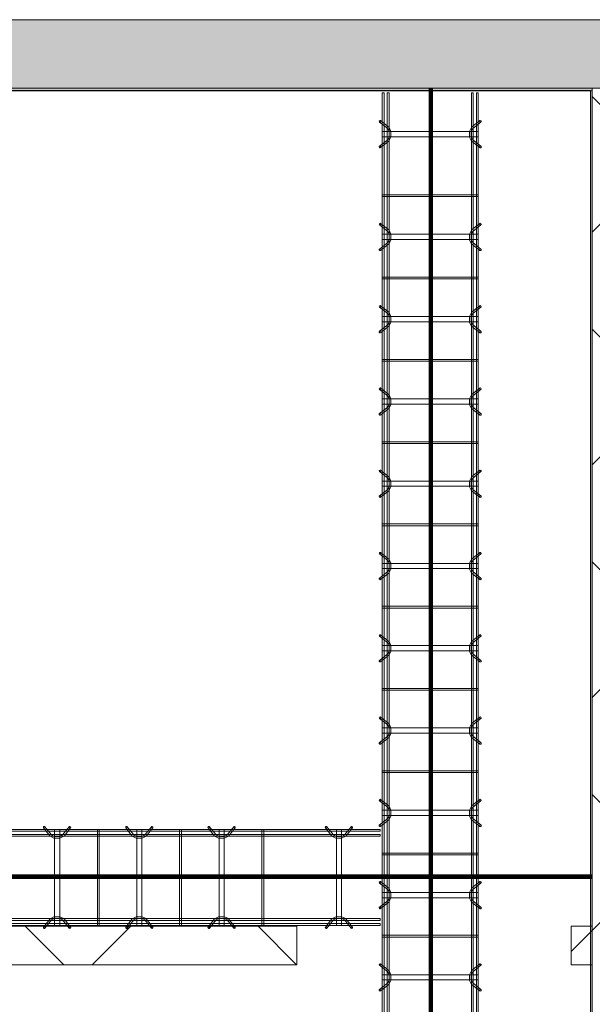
# Model space of a CAD drawing. Header units: inches. Extents: x -4136 to 1945, y -6639 to 12387.
# Tile 525 of 656: x -2724 to -2640, y 11944 to 12087. Entities that reach past the tile are written whole.
import ezdxf

# ---------------------------------------------------------------- set-up
doc = ezdxf.new("R2010")
doc.units = ezdxf.units.IN
doc.header["$MEASUREMENT"] = 0
for name, color, linetype, lineweight in [('A-FLOR', 7, 'Continuous', 9), ('A-GENM', 7, 'Continuous', 9), ('A-WALL', 7, 'Continuous', 9), ('A-WALL-PATT', 7, 'Continuous', 18), ('S-BEAM', 7, 'Continuous', 9), ('S-FNDN', 7, 'Continuous', 9)]:
    doc.layers.add(name, color=color, linetype=linetype, lineweight=lineweight)
pattern_1 = [(45, (0, 0), (-16.970563, 16.970563), []), (135, (0, 0), (-16.970563, -16.970563), [])]

# ---------------------------------------------------------------- blocks, each defined once
blk = doc.blocks.new('Dowel bar assembly - Dowel bar assembly-669756-SLAB ON GROUND JOINTS')
at = {"layer": 'S-BEAM', "color": 253, "true_color": 0xaaaaaa}
for p, q in [((2175, 1.98), (0, 1.98)), ((0, 1.72), (2175, 1.72)), ((2044.02, 2.23), (2044.97, 1.03)), ((2045.18, 1.19), (2044.23, 2.39)), ((2045.62, 1.99), (2045.62, -12.01)), ((2046.38, 1.99), (2045.62, 1.99)), ((2045.62, 1.99), (2046.38, 1.99)), ((2046.38, -12.01), (2046.38, 1.99)), ((2047.76, 2.39), (2046.81, 1.19)), ((2047.01, 1.03), (2047.96, 2.23)), ((2051.87, 1.99), (2051.87, -12.01)), ((2052.13, 1.99), (2051.87, 1.99)), ((2051.87, 1.99), (2052.13, 1.99)), ((2052.13, -12.01), (2052.13, 1.99)), ((2056.02, 2.23), (2056.97, 1.03)), ((2057.18, 1.19), (2056.23, 2.39)), ((2057.62, 1.99), (2057.62, -12.01)), ((2058.38, 1.99), (2057.62, 1.99)), ((2057.62, 1.99), (2058.38, 1.99)), ((2058.38, -12.01), (2058.38, 1.99)), ((2059.76, 2.39), (2058.81, 1.19)), ((2059.01, 1.03), (2059.96, 2.23)), ((2063.87, 1.99), (2063.87, -12.01)), ((2064.13, 1.99), (2063.87, 1.99)), ((2063.87, 1.99), (2064.13, 1.99)), ((2064.13, -12.01), (2064.13, 1.99)), ((2068.02, 2.23), (2068.97, 1.03)), ((2069.18, 1.19), (2068.23, 2.39)), ((2069.62, 1.99), (2069.62, -12.01)), ((2070.38, 1.99), (2069.62, 1.99)), ((2069.62, 1.99), (2070.38, 1.99)), ((2070.38, -12.01), (2070.38, 1.99)), ((2071.76, 2.39), (2070.81, 1.19)), ((2071.01, 1.03), (2071.96, 2.23)), ((2075.87, 1.99), (2075.87, -12.01)), ((2076.13, 1.99), (2075.87, 1.99)), ((2075.87, 1.99), (2076.13, 1.99)), ((2076.13, -12.01), (2076.13, 1.99)), ((2080.02, 2.23), (2080.97, 1.03)), ((2081.18, 1.19), (2080.23, 2.39)), ((2081.62, 1.99), (2081.62, -12.01)), ((2082.38, 1.99), (2081.62, 1.99)), ((2081.62, 1.99), (2082.38, 1.99)), ((2082.38, -12.01), (2082.38, 1.99)), ((2083.76, 2.39), (2082.81, 1.19)), ((2083.01, 1.03), (2083.96, 2.23)), ((2087.87, 1.99), (2087.87, -12.01)), ((2088.13, 1.99), (2087.87, 1.99)), ((2087.87, 1.99), (2088.13, 1.99)), ((2088.13, -12.01), (2088.13, 1.99)), ((2092.02, 2.23), (2092.97, 1.03)), ((2093.18, 1.19), (2092.23, 2.39)), ((2093.62, 1.99), (2093.62, -12.01)), ((2094.38, 1.99), (2093.62, 1.99)), ((2093.62, 1.99), (2094.38, 1.99)), ((2094.38, -12.01), (2094.38, 1.99)), ((2095.76, 2.39), (2094.81, 1.19)), ((2095.01, 1.03), (2095.96, 2.23)), ((2099.87, 1.99), (2099.87, -12.01)), ((2100.13, 1.99), (2099.87, 1.99)), ((2099.87, 1.99), (2100.13, 1.99)), ((2100.13, -12.01), (2100.13, 1.99)), ((2104.02, 2.23), (2104.97, 1.03)), ((2105.18, 1.19), (2104.23, 2.39)), ((2105.62, 1.99), (2105.62, -12.01)), ((2106.38, 1.99), (2105.62, 1.99)), ((2105.62, 1.99), (2106.38, 1.99)), ((2106.38, -12.01), (2106.38, 1.99)), ((2107.76, 2.39), (2106.81, 1.19)), ((2107.01, 1.03), (2107.96, 2.23)), ((2111.87, 1.99), (2111.87, -12.01)), ((2112.13, 1.99), (2111.87, 1.99)), ((2111.87, 1.99), (2112.13, 1.99)), ((2112.13, -12.01), (2112.13, 1.99)), ((2116.02, 2.23), (2116.97, 1.03)), ((2117.18, 1.19), (2116.23, 2.39)), ((2117.62, 1.99), (2117.62, -12.01)), ((2118.38, 1.99), (2117.62, 1.99)), ((2117.62, 1.99), (2118.38, 1.99)), ((2118.38, -12.01), (2118.38, 1.99)), ((2119.76, 2.39), (2118.81, 1.19)), ((2119.01, 1.03), (2119.96, 2.23)), ((2123.87, 1.99), (2123.87, -12.01)), ((2124.13, 1.99), (2123.87, 1.99)), ((2123.87, 1.99), (2124.13, 1.99)), ((2124.13, -12.01), (2124.13, 1.99)), ((2128.02, 2.23), (2128.97, 1.03)), ((2129.18, 1.19), (2128.23, 2.39)), ((2129.62, 1.99), (2129.62, -12.01)), ((2130.38, 1.99), (2129.62, 1.99)), ((2129.62, 1.99), (2130.38, 1.99)), ((2130.38, -12.01), (2130.38, 1.99)), ((2131.76, 2.39), (2130.81, 1.19)), ((2131.01, 1.03), (2131.96, 2.23)), ((2135.87, 1.99), (2135.87, -12.01)), ((2136.13, 1.99), (2135.87, 1.99)), ((2135.87, 1.99), (2136.13, 1.99)), ((2136.13, -12.01), (2136.13, 1.99)), ((2140.02, 2.23), (2140.97, 1.03)), ((2141.18, 1.19), (2140.23, 2.39)), ((2141.62, 1.99), (2141.62, -12.01)), ((2142.38, 1.99), (2141.62, 1.99)), ((2141.62, 1.99), (2142.38, 1.99)), ((2142.38, -12.01), (2142.38, 1.99)), ((2143.76, 2.39), (2142.81, 1.19)), ((2143.01, 1.03), (2143.96, 2.23)), ((2147.87, 1.99), (2147.87, -12.01)), ((2148.13, 1.99), (2147.87, 1.99)), ((2147.87, 1.99), (2148.13, 1.99)), ((2148.13, -12.01), (2148.13, 1.99)), ((2152.02, 2.23), (2152.97, 1.03)), ((2153.18, 1.19), (2152.23, 2.39)), ((2153.62, 1.99), (2153.62, -12.01)), ((2154.38, 1.99), (2153.62, 1.99)), ((2153.62, 1.99), (2154.38, 1.99)), ((2154.38, -12.01), (2154.38, 1.99)), ((2155.76, 2.39), (2154.81, 1.19)), ((2155.01, 1.03), (2155.96, 2.23)), ((2159.87, 1.99), (2159.87, -12.01)), ((2160.13, 1.99), (2159.87, 1.99)), ((2159.87, 1.99), (2160.13, 1.99)), ((2160.13, -12.01), (2160.13, 1.99)), ((2167.02, 2.23), (2167.97, 1.03)), ((2168.18, 1.19), (2167.23, 2.39)), ((2168.62, 1.99), (2168.62, -12.01)), ((2169.37, 1.99), (2168.62, 1.99)), ((2168.62, 1.99), (2169.37, 1.99)), ((2169.37, -12.01), (2169.37, 1.99)), ((2170.76, 2.39), (2169.81, 1.19)), ((2170.01, 1.03), (2170.96, 2.23)), ((2175, 1.98), (2175, 1.72)), ((2175, 1.72), (2175, 1.98)), ((2175, 1.25), (0, 1.25)), ((0, 0.99), (2175, 0.99)), ((2175, 0.99), (2175, 1.25)), ((2175, 1.25), (2175, 0.99)), ((2175, -11.01), (0, -11.01)), ((0, -11.27), (2175, -11.27)), ((2044.97, -11.05), (2044.02, -12.25)), ((2044.23, -12.41), (2045.18, -11.21)), ((2046.81, -11.21), (2047.76, -12.41)), ((2047.96, -12.25), (2047.01, -11.05)), ((2056.97, -11.05), (2056.02, -12.25)), ((2056.23, -12.41), (2057.18, -11.21)), ((2058.81, -11.21), (2059.76, -12.41)), ((2059.96, -12.25), (2059.01, -11.05)), ((2068.97, -11.05), (2068.02, -12.25)), ((2068.23, -12.41), (2069.18, -11.21)), ((2070.81, -11.21), (2071.76, -12.41)), ((2071.96, -12.25), (2071.01, -11.05)), ((2080.97, -11.05), (2080.02, -12.25)), ((2080.23, -12.41), (2081.18, -11.21)), ((2082.81, -11.21), (2083.76, -12.41)), ((2083.96, -12.25), (2083.01, -11.05)), ((2092.97, -11.05), (2092.02, -12.25)), ((2092.23, -12.41), (2093.18, -11.21)), ((2094.81, -11.21), (2095.76, -12.41)), ((2095.96, -12.25), (2095.01, -11.05)), ((2104.97, -11.05), (2104.02, -12.25)), ((2104.23, -12.41), (2105.18, -11.21)), ((2106.81, -11.21), (2107.76, -12.41)), ((2107.96, -12.25), (2107.01, -11.05)), ((2116.97, -11.05), (2116.02, -12.25)), ((2116.23, -12.41), (2117.18, -11.21)), ((2118.81, -11.21), (2119.76, -12.41)), ((2119.96, -12.25), (2119.01, -11.05)), ((2128.97, -11.05), (2128.02, -12.25)), ((2128.23, -12.41), (2129.18, -11.21)), ((2130.81, -11.21), (2131.76, -12.41)), ((2131.96, -12.25), (2131.01, -11.05)), ((2140.97, -11.05), (2140.02, -12.25)), ((2140.23, -12.41), (2141.18, -11.21)), ((2142.81, -11.21), (2143.76, -12.41)), ((2143.96, -12.25), (2143.01, -11.05)), ((2152.97, -11.05), (2152.02, -12.25)), ((2152.23, -12.41), (2153.18, -11.21)), ((2154.81, -11.21), (2155.76, -12.41)), ((2155.96, -12.25), (2155.01, -11.05)), ((2167.97, -11.05), (2167.02, -12.25)), ((2167.23, -12.41), (2168.18, -11.21)), ((2169.81, -11.21), (2170.76, -12.41)), ((2170.96, -12.25), (2170.01, -11.05)), ((2175, -11.27), (2175, -11.01)), ((2175, -11.01), (2175, -11.27)), ((2175, -11.74), (0, -11.74)), ((0, -12), (2175, -12)), ((2046.38, -12.01), (2045.62, -12.01)), ((2045.62, -12.01), (2046.38, -12.01)), ((2052.13, -12.01), (2051.87, -12.01)), ((2051.87, -12.01), (2052.13, -12.01)), ((2058.38, -12.01), (2057.62, -12.01)), ((2057.62, -12.01), (2058.38, -12.01)), ((2064.13, -12.01), (2063.87, -12.01)), ((2063.87, -12.01), (2064.13, -12.01)), ((2070.38, -12.01), (2069.62, -12.01)), ((2069.62, -12.01), (2070.38, -12.01)), ((2076.13, -12.01), (2075.87, -12.01)), ((2075.87, -12.01), (2076.13, -12.01)), ((2082.38, -12.01), (2081.62, -12.01)), ((2081.62, -12.01), (2082.38, -12.01)), ((2088.13, -12.01), (2087.87, -12.01)), ((2087.87, -12.01), (2088.13, -12.01)), ((2094.38, -12.01), (2093.62, -12.01)), ((2093.62, -12.01), (2094.38, -12.01)), ((2100.13, -12.01), (2099.87, -12.01)), ((2099.87, -12.01), (2100.13, -12.01)), ((2106.38, -12.01), (2105.62, -12.01)), ((2105.62, -12.01), (2106.38, -12.01)), ((2112.13, -12.01), (2111.87, -12.01)), ((2111.87, -12.01), (2112.13, -12.01)), ((2118.38, -12.01), (2117.62, -12.01)), ((2117.62, -12.01), (2118.38, -12.01)), ((2124.13, -12.01), (2123.87, -12.01)), ((2123.87, -12.01), (2124.13, -12.01)), ((2130.38, -12.01), (2129.62, -12.01)), ((2129.62, -12.01), (2130.38, -12.01)), ((2136.13, -12.01), (2135.87, -12.01)), ((2135.87, -12.01), (2136.13, -12.01)), ((2142.38, -12.01), (2141.62, -12.01)), ((2141.62, -12.01), (2142.38, -12.01)), ((2148.13, -12.01), (2147.87, -12.01)), ((2147.87, -12.01), (2148.13, -12.01)), ((2154.38, -12.01), (2153.62, -12.01)), ((2153.62, -12.01), (2154.38, -12.01)), ((2160.13, -12.01), (2159.87, -12.01)), ((2159.87, -12.01), (2160.13, -12.01)), ((2169.37, -12.01), (2168.62, -12.01)), ((2168.62, -12.01), (2169.37, -12.01)), ((2175, -12), (2175, -11.74)), ((2175, -11.74), (2175, -12))]:
    blk.add_line(p, q, dxfattribs=at)
at = {"layer": 'S-BEAM', "color": 253, "true_color": 0xaaaaaa, "flags": 128}
for points in [[(2044.97, 1.03), (2045.53, 0.73), (2046.39, 0.72), (2046.97, 0.99), (2047.01, 1.03)], [(2045.18, 1.19), (2045.62, 0.97), (2046.38, 0.98), (2046.81, 1.19)], [(2056.97, 1.03), (2057.53, 0.73), (2058.39, 0.72), (2058.97, 0.99), (2059.01, 1.03)], [(2057.18, 1.19), (2057.62, 0.97), (2058.38, 0.98), (2058.81, 1.19)], [(2068.97, 1.03), (2069.53, 0.73), (2070.39, 0.72), (2070.97, 0.99), (2071.01, 1.03)], [(2069.18, 1.19), (2069.62, 0.97), (2070.38, 0.98), (2070.81, 1.19)], [(2080.97, 1.03), (2081.53, 0.73), (2082.39, 0.72), (2082.97, 0.99), (2083.01, 1.03)], [(2081.18, 1.19), (2081.62, 0.97), (2082.38, 0.98), (2082.81, 1.19)], [(2092.97, 1.03), (2093.53, 0.73), (2094.39, 0.72), (2094.97, 0.99), (2095.01, 1.03)], [(2093.18, 1.19), (2093.62, 0.97), (2094.38, 0.98), (2094.81, 1.19)], [(2104.97, 1.03), (2105.53, 0.73), (2106.39, 0.72), (2106.97, 0.99), (2107.01, 1.03)], [(2105.18, 1.19), (2105.62, 0.97), (2106.38, 0.98), (2106.81, 1.19)], [(2116.97, 1.03), (2117.53, 0.73), (2118.39, 0.72), (2118.97, 0.99), (2119.01, 1.03)], [(2117.18, 1.19), (2117.62, 0.97), (2118.38, 0.98), (2118.81, 1.19)], [(2128.97, 1.03), (2129.53, 0.73), (2130.39, 0.72), (2130.97, 0.99), (2131.01, 1.03)], [(2129.18, 1.19), (2129.62, 0.97), (2130.38, 0.98), (2130.81, 1.19)], [(2140.97, 1.03), (2141.53, 0.73), (2142.39, 0.72), (2142.97, 0.99), (2143.01, 1.03)], [(2141.18, 1.19), (2141.62, 0.97), (2142.38, 0.98), (2142.81, 1.19)], [(2152.97, 1.03), (2153.53, 0.73), (2154.39, 0.72), (2154.97, 0.99), (2155.01, 1.03)], [(2153.18, 1.19), (2153.62, 0.97), (2154.38, 0.98), (2154.81, 1.19)], [(2167.97, 1.03), (2168.53, 0.73), (2169.39, 0.72), (2169.97, 0.99), (2170.01, 1.03)], [(2168.18, 1.19), (2168.62, 0.97), (2169.38, 0.98), (2169.81, 1.19)], [(2044.97, -11.05), (2045.53, -10.75), (2046.39, -10.74), (2046.97, -11.01), (2047.01, -11.05)], [(2045.18, -11.21), (2045.62, -10.99), (2046.38, -11), (2046.81, -11.21)], [(2056.97, -11.05), (2057.53, -10.75), (2058.39, -10.74), (2058.97, -11.01), (2059.01, -11.05)], [(2057.18, -11.21), (2057.62, -10.99), (2058.38, -11), (2058.81, -11.21)], [(2068.97, -11.05), (2069.53, -10.75), (2070.39, -10.74), (2070.97, -11.01), (2071.01, -11.05)], [(2069.18, -11.21), (2069.62, -10.99), (2070.38, -11), (2070.81, -11.21)], [(2080.97, -11.05), (2081.53, -10.75), (2082.39, -10.74), (2082.97, -11.01), (2083.01, -11.05)], [(2081.18, -11.21), (2081.62, -10.99), (2082.38, -11), (2082.81, -11.21)], [(2092.97, -11.05), (2093.53, -10.75), (2094.39, -10.74), (2094.97, -11.01), (2095.01, -11.05)], [(2093.18, -11.21), (2093.62, -10.99), (2094.38, -11), (2094.81, -11.21)], [(2104.97, -11.05), (2105.53, -10.75), (2106.39, -10.74), (2106.97, -11.01), (2107.01, -11.05)], [(2105.18, -11.21), (2105.62, -10.99), (2106.38, -11), (2106.81, -11.21)], [(2116.97, -11.05), (2117.53, -10.75), (2118.39, -10.74), (2118.97, -11.01), (2119.01, -11.05)], [(2117.18, -11.21), (2117.62, -10.99), (2118.38, -11), (2118.81, -11.21)], [(2128.97, -11.05), (2129.53, -10.75), (2130.39, -10.74), (2130.97, -11.01), (2131.01, -11.05)], [(2129.18, -11.21), (2129.62, -10.99), (2130.38, -11), (2130.81, -11.21)], [(2140.97, -11.05), (2141.53, -10.75), (2142.39, -10.74), (2142.97, -11.01), (2143.01, -11.05)], [(2141.18, -11.21), (2141.62, -10.99), (2142.38, -11), (2142.81, -11.21)], [(2152.97, -11.05), (2153.53, -10.75), (2154.39, -10.74), (2154.97, -11.01), (2155.01, -11.05)], [(2153.18, -11.21), (2153.62, -10.99), (2154.38, -11), (2154.81, -11.21)], [(2167.97, -11.05), (2168.53, -10.75), (2169.39, -10.74), (2169.97, -11.01), (2170.01, -11.05)], [(2168.18, -11.21), (2168.62, -10.99), (2169.38, -11), (2169.81, -11.21)]]:
    blk.add_lwpolyline(points, dxfattribs=at)
at = {"layer": 'S-BEAM', "color": 253, "true_color": 0xaaaaaa}
for centre, major_axis, start_param, end_param in [((2044.12, 2.31), (0.101, 0.08), 5.709265, 8.850858), ((2044.12, 2.31), (0.101, 0.08), 2.567673, 5.709265), ((2047.86, 2.31), (-0.101, 0.08), 3.715513, 6.857105), ((2047.86, 2.31), (-0.101, 0.08), 0.57392, 3.715513), ((2056.12, 2.31), (0.101, 0.08), 5.709265, 8.850858), ((2056.12, 2.31), (0.101, 0.08), 2.567673, 5.709265), ((2059.86, 2.31), (-0.101, 0.08), 3.715513, 6.857105), ((2059.86, 2.31), (-0.101, 0.08), 0.57392, 3.715513), ((2068.12, 2.31), (0.101, 0.08), 5.709265, 8.850858), ((2068.12, 2.31), (0.101, 0.08), 2.567673, 5.709265), ((2071.86, 2.31), (-0.101, 0.08), 3.715513, 6.857105), ((2071.86, 2.31), (-0.101, 0.08), 0.57392, 3.715513), ((2080.12, 2.31), (0.101, 0.08), 5.709265, 8.850858), ((2080.12, 2.31), (0.101, 0.08), 2.567673, 5.709265), ((2083.86, 2.31), (-0.101, 0.08), 3.715513, 6.857105), ((2083.86, 2.31), (-0.101, 0.08), 0.57392, 3.715513), ((2092.12, 2.31), (0.101, 0.08), 5.709265, 8.850858), ((2092.12, 2.31), (0.101, 0.08), 2.567673, 5.709265), ((2095.86, 2.31), (-0.101, 0.08), 3.715513, 6.857105), ((2095.86, 2.31), (-0.101, 0.08), 0.57392, 3.715513), ((2104.12, 2.31), (0.101, 0.08), 5.709265, 8.850858), ((2104.12, 2.31), (0.101, 0.08), 2.567673, 5.709265), ((2107.86, 2.31), (-0.101, 0.08), 3.715513, 6.857105), ((2107.86, 2.31), (-0.101, 0.08), 0.57392, 3.715513), ((2116.12, 2.31), (0.101, 0.08), 5.709265, 8.850858), ((2116.12, 2.31), (0.101, 0.08), 2.567673, 5.709265), ((2119.86, 2.31), (-0.101, 0.08), 3.715513, 6.857105), ((2119.86, 2.31), (-0.101, 0.08), 0.57392, 3.715513), ((2128.12, 2.31), (0.101, 0.08), 5.709265, 8.850858), ((2128.12, 2.31), (0.101, 0.08), 2.567673, 5.709265), ((2131.86, 2.31), (-0.101, 0.08), 3.715513, 6.857105), ((2131.86, 2.31), (-0.101, 0.08), 0.57392, 3.715513), ((2140.12, 2.31), (0.101, 0.08), 5.709265, 8.850858), ((2140.12, 2.31), (0.101, 0.08), 2.567673, 5.709265), ((2143.86, 2.31), (-0.101, 0.08), 3.715513, 6.857105), ((2143.86, 2.31), (-0.101, 0.08), 0.57392, 3.715513), ((2152.12, 2.31), (0.101, 0.08), 5.709265, 8.850858), ((2152.12, 2.31), (0.101, 0.08), 2.567673, 5.709265), ((2155.86, 2.31), (-0.101, 0.08), 3.715513, 6.857105), ((2155.86, 2.31), (-0.101, 0.08), 0.57392, 3.715513), ((2167.12, 2.31), (0.101, 0.08), 5.709265, 8.850858), ((2167.12, 2.31), (0.101, 0.08), 2.567673, 5.709265), ((2170.86, 2.31), (-0.101, 0.08), 3.715513, 6.857105), ((2170.86, 2.31), (-0.101, 0.08), 0.57392, 3.715513), ((2044.12, -12.33), (-0.101, 0.08), 3.715513, 6.857105), ((2044.12, -12.33), (-0.101, 0.08), 0.57392, 3.715513), ((2047.86, -12.33), (0.101, 0.08), 5.709265, 8.850858), ((2047.86, -12.33), (0.101, 0.08), 2.567673, 5.709265), ((2056.12, -12.33), (-0.101, 0.08), 3.715513, 6.857105), ((2056.12, -12.33), (-0.101, 0.08), 0.57392, 3.715513), ((2059.86, -12.33), (0.101, 0.08), 5.709265, 8.850858), ((2059.86, -12.33), (0.101, 0.08), 2.567673, 5.709265), ((2068.12, -12.33), (-0.101, 0.08), 3.715513, 6.857105), ((2068.12, -12.33), (-0.101, 0.08), 0.57392, 3.715513), ((2071.86, -12.33), (0.101, 0.08), 5.709265, 8.850858), ((2071.86, -12.33), (0.101, 0.08), 2.567673, 5.709265), ((2080.12, -12.33), (-0.101, 0.08), 3.715513, 6.857105), ((2080.12, -12.33), (-0.101, 0.08), 0.57392, 3.715513), ((2083.86, -12.33), (0.101, 0.08), 5.709265, 8.850858), ((2083.86, -12.33), (0.101, 0.08), 2.567673, 5.709265), ((2092.12, -12.33), (-0.101, 0.08), 3.715513, 6.857105), ((2092.12, -12.33), (-0.101, 0.08), 0.57392, 3.715513), ((2095.86, -12.33), (0.101, 0.08), 5.709265, 8.850858), ((2095.86, -12.33), (0.101, 0.08), 2.567673, 5.709265), ((2104.12, -12.33), (-0.101, 0.08), 3.715513, 6.857105), ((2104.12, -12.33), (-0.101, 0.08), 0.57392, 3.715513), ((2107.86, -12.33), (0.101, 0.08), 5.709265, 8.850858), ((2107.86, -12.33), (0.101, 0.08), 2.567673, 5.709265), ((2116.12, -12.33), (-0.101, 0.08), 3.715513, 6.857105), ((2116.12, -12.33), (-0.101, 0.08), 0.57392, 3.715513), ((2119.86, -12.33), (0.101, 0.08), 5.709265, 8.850858), ((2119.86, -12.33), (0.101, 0.08), 2.567673, 5.709265), ((2128.12, -12.33), (-0.101, 0.08), 3.715513, 6.857105), ((2128.12, -12.33), (-0.101, 0.08), 0.57392, 3.715513), ((2131.86, -12.33), (0.101, 0.08), 5.709265, 8.850858), ((2131.86, -12.33), (0.101, 0.08), 2.567673, 5.709265), ((2140.12, -12.33), (-0.101, 0.08), 3.715513, 6.857105), ((2140.12, -12.33), (-0.101, 0.08), 0.57392, 3.715513), ((2143.86, -12.33), (0.101, 0.08), 5.709265, 8.850858), ((2143.86, -12.33), (0.101, 0.08), 2.567673, 5.709265), ((2152.12, -12.33), (-0.101, 0.08), 3.715513, 6.857105), ((2152.12, -12.33), (-0.101, 0.08), 0.57392, 3.715513), ((2155.86, -12.33), (0.101, 0.08), 5.709265, 8.850858), ((2155.86, -12.33), (0.101, 0.08), 2.567673, 5.709265), ((2167.12, -12.33), (-0.101, 0.08), 3.715513, 6.857105), ((2167.12, -12.33), (-0.101, 0.08), 0.57392, 3.715513), ((2170.86, -12.33), (0.101, 0.08), 5.709265, 8.850858), ((2170.86, -12.33), (0.101, 0.08), 2.567673, 5.709265)]:
    blk.add_ellipse(centre, major_axis=major_axis, ratio=0.816528, start_param=start_param, end_param=end_param, dxfattribs=at)
blk = doc.blocks.new('Dowel bar assembly - Dowel bar assembly-673887-SLAB ON GROUND JOINTS')
at = {"layer": 'S-BEAM', "color": 253, "true_color": 0xaaaaaa}
for p, q in [((149.1, 1.98), (0, 1.98)), ((0, 1.72), (149.1, 1.72)), ((100.02, 2.23), (100.97, 1.03)), ((101.18, 1.19), (100.23, 2.39)), ((101.63, 1.99), (101.63, -12.01)), ((102.38, 1.99), (101.63, 1.99)), ((101.63, 1.99), (102.38, 1.99)), ((102.38, -12.01), (102.38, 1.99)), ((103.76, 2.39), (102.81, 1.19)), ((103.01, 1.03), (103.96, 2.23)), ((107.87, 1.99), (107.87, -12.01)), ((108.13, 1.99), (107.87, 1.99)), ((107.87, 1.99), (108.13, 1.99)), ((108.13, -12.01), (108.13, 1.99)), ((112.02, 2.23), (112.97, 1.03)), ((113.18, 1.19), (112.23, 2.39)), ((113.63, 1.99), (113.63, -12.01)), ((114.38, 1.99), (113.63, 1.99)), ((113.63, 1.99), (114.38, 1.99)), ((114.38, -12.01), (114.38, 1.99)), ((115.76, 2.39), (114.81, 1.19)), ((115.01, 1.03), (115.96, 2.23)), ((119.87, 1.99), (119.87, -12.01)), ((120.13, 1.99), (119.87, 1.99)), ((119.87, 1.99), (120.13, 1.99)), ((120.13, -12.01), (120.13, 1.99)), ((124.02, 2.23), (124.97, 1.03)), ((125.18, 1.19), (124.23, 2.39)), ((125.63, 1.99), (125.63, -12.01)), ((126.38, 1.99), (125.63, 1.99)), ((125.63, 1.99), (126.38, 1.99)), ((126.38, -12.01), (126.38, 1.99)), ((127.76, 2.39), (126.81, 1.19)), ((127.01, 1.03), (127.96, 2.23)), ((131.87, 1.99), (131.87, -12.01)), ((132.13, 1.99), (131.87, 1.99)), ((131.87, 1.99), (132.13, 1.99)), ((132.13, -12.01), (132.13, 1.99)), ((141.13, 2.23), (142.08, 1.03)), ((142.28, 1.19), (141.33, 2.39)), ((142.73, 1.99), (142.73, -12.01)), ((143.48, 1.99), (142.73, 1.99)), ((142.73, 1.99), (143.48, 1.99)), ((143.48, -12.01), (143.48, 1.99)), ((144.86, 2.39), (143.91, 1.19)), ((144.12, 1.03), (145.07, 2.23)), ((149.1, 1.98), (149.1, 1.72)), ((149.1, 1.72), (149.1, 1.98)), ((149.1, 1.25), (0, 1.25)), ((0, 0.99), (149.1, 0.99)), ((149.1, 0.99), (149.1, 1.25)), ((149.1, 1.25), (149.1, 0.99)), ((149.1, -11.01), (0, -11.01)), ((0, -11.27), (149.1, -11.27)), ((100.97, -11.05), (100.02, -12.25)), ((100.23, -12.41), (101.18, -11.21)), ((102.81, -11.21), (103.76, -12.41)), ((103.96, -12.25), (103.01, -11.05)), ((112.97, -11.05), (112.02, -12.25)), ((112.23, -12.41), (113.18, -11.21)), ((114.81, -11.21), (115.76, -12.41)), ((115.96, -12.25), (115.01, -11.05)), ((124.97, -11.05), (124.02, -12.25)), ((124.23, -12.41), (125.18, -11.21)), ((126.81, -11.21), (127.76, -12.41)), ((127.96, -12.25), (127.01, -11.05)), ((142.08, -11.05), (141.13, -12.25)), ((141.33, -12.41), (142.28, -11.21)), ((143.91, -11.21), (144.86, -12.41)), ((145.07, -12.25), (144.12, -11.05)), ((149.1, -11.27), (149.1, -11.01)), ((149.1, -11.01), (149.1, -11.27)), ((149.1, -11.74), (0, -11.74)), ((0, -12), (149.1, -12)), ((102.38, -12.01), (101.63, -12.01)), ((101.63, -12.01), (102.38, -12.01)), ((108.13, -12.01), (107.87, -12.01)), ((107.87, -12.01), (108.13, -12.01)), ((114.38, -12.01), (113.63, -12.01)), ((113.63, -12.01), (114.38, -12.01)), ((120.13, -12.01), (119.87, -12.01)), ((119.87, -12.01), (120.13, -12.01)), ((126.38, -12.01), (125.63, -12.01)), ((125.63, -12.01), (126.38, -12.01)), ((132.13, -12.01), (131.87, -12.01)), ((131.87, -12.01), (132.13, -12.01)), ((143.48, -12.01), (142.73, -12.01)), ((142.73, -12.01), (143.48, -12.01)), ((149.1, -12), (149.1, -11.74)), ((149.1, -11.74), (149.1, -12))]:
    blk.add_line(p, q, dxfattribs=at)
at = {"layer": 'S-BEAM', "color": 253, "true_color": 0xaaaaaa, "flags": 128}
for points in [[(100.97, 1.03), (101.53, 0.73), (102.39, 0.72), (102.97, 0.99), (103.01, 1.03)], [(101.18, 1.19), (101.62, 0.97), (102.38, 0.98), (102.81, 1.19)], [(112.97, 1.03), (113.53, 0.73), (114.39, 0.72), (114.97, 0.99), (115.01, 1.03)], [(113.18, 1.19), (113.62, 0.97), (114.38, 0.98), (114.81, 1.19)], [(124.97, 1.03), (125.53, 0.73), (126.39, 0.72), (126.97, 0.99), (127.01, 1.03)], [(125.18, 1.19), (125.62, 0.97), (126.38, 0.98), (126.81, 1.19)], [(142.08, 1.03), (142.63, 0.73), (143.49, 0.72), (144.08, 0.99), (144.12, 1.03)], [(142.28, 1.19), (142.73, 0.97), (143.49, 0.98), (143.91, 1.19)], [(100.97, -11.05), (101.53, -10.75), (102.39, -10.74), (102.97, -11.01), (103.01, -11.05)], [(101.18, -11.21), (101.62, -10.99), (102.38, -11), (102.81, -11.21)], [(112.97, -11.05), (113.53, -10.75), (114.39, -10.74), (114.97, -11.01), (115.01, -11.05)], [(113.18, -11.21), (113.62, -10.99), (114.38, -11), (114.81, -11.21)], [(124.97, -11.05), (125.53, -10.75), (126.39, -10.74), (126.97, -11.01), (127.01, -11.05)], [(125.18, -11.21), (125.62, -10.99), (126.38, -11), (126.81, -11.21)], [(142.08, -11.05), (142.63, -10.75), (143.49, -10.74), (144.08, -11.01), (144.12, -11.05)], [(142.28, -11.21), (142.73, -10.99), (143.49, -11), (143.91, -11.21)]]:
    blk.add_lwpolyline(points, dxfattribs=at)
at = {"layer": 'S-BEAM', "color": 253, "true_color": 0xaaaaaa}
for centre, major_axis, start_param, end_param in [((100.12, 2.31), (0.101, 0.08), 5.709265, 8.850858), ((100.12, 2.31), (0.101, 0.08), 2.567673, 5.709265), ((103.86, 2.31), (-0.101, 0.08), 3.715513, 6.857105), ((103.86, 2.31), (-0.101, 0.08), 0.57392, 3.715513), ((112.12, 2.31), (0.101, 0.08), 5.709265, 8.850858), ((112.12, 2.31), (0.101, 0.08), 2.567673, 5.709265), ((115.86, 2.31), (-0.101, 0.08), 3.715513, 6.857105), ((115.86, 2.31), (-0.101, 0.08), 0.57392, 3.715513), ((124.12, 2.31), (0.101, 0.08), 5.709265, 8.850858), ((124.12, 2.31), (0.101, 0.08), 2.567673, 5.709265), ((127.86, 2.31), (-0.101, 0.08), 3.715513, 6.857105), ((127.86, 2.31), (-0.101, 0.08), 0.57392, 3.715513), ((141.23, 2.31), (0.101, 0.08), 5.709265, 8.850858), ((141.23, 2.31), (0.101, 0.08), 2.567673, 5.709265), ((144.97, 2.31), (-0.101, 0.08), 3.715513, 6.857105), ((144.97, 2.31), (-0.101, 0.08), 0.57392, 3.715513), ((100.12, -12.33), (-0.101, 0.08), 3.715513, 6.857105), ((100.12, -12.33), (-0.101, 0.08), 0.57392, 3.715513), ((103.86, -12.33), (0.101, 0.08), 5.709265, 8.850858), ((103.86, -12.33), (0.101, 0.08), 2.567673, 5.709265), ((112.12, -12.33), (-0.101, 0.08), 3.715513, 6.857105), ((112.12, -12.33), (-0.101, 0.08), 0.57392, 3.715513), ((115.86, -12.33), (0.101, 0.08), 5.709265, 8.850858), ((115.86, -12.33), (0.101, 0.08), 2.567673, 5.709265), ((124.12, -12.33), (-0.101, 0.08), 3.715513, 6.857105), ((124.12, -12.33), (-0.101, 0.08), 0.57392, 3.715513), ((127.86, -12.33), (0.101, 0.08), 5.709265, 8.850858), ((127.86, -12.33), (0.101, 0.08), 2.567673, 5.709265), ((141.23, -12.33), (-0.101, 0.08), 3.715513, 6.857105), ((141.23, -12.33), (-0.101, 0.08), 0.57392, 3.715513), ((144.97, -12.33), (0.101, 0.08), 5.709265, 8.850858), ((144.97, -12.33), (0.101, 0.08), 2.567673, 5.709265)]:
    blk.add_ellipse(centre, major_axis=major_axis, ratio=0.816528, start_param=start_param, end_param=end_param, dxfattribs=at)

msp = doc.modelspace()

# ---------------------------------------------------------------- hatches: boundary and pattern name
at = {"layer": 'A-GENM', "true_color": 0xff0000}
for points in [[(-2827.2803, 12077.1894), (-2827.16626, 12077.1894), (-2663.98122, 12077.1894), (-2663.86718, 12077.1894), (-2663.86718, 12076.87444), (-2827.2803, 12076.87444)], [(-2827.12689, 12077.1894), (-2664.02059, 12077.1894), (-2664.02059, 12076.87444), (-2827.12689, 12076.87444)], [(-2663.65869, 12076.87444), (-2664.08036, 12076.87444), (-2664.08036, 12077.1894), (-2663.65869, 12077.1894)], [(-2664.02059, 12077.1894), (-2663.98122, 12077.1894), (-2663.98122, 12076.87444), (-2664.02059, 12076.87444)], [(-2663.57029, 12076.87444), (-2663.99348, 12076.87444), (-2663.99348, 12077.1894), (-2663.57029, 12077.1894)], [(-2663.57181, 12076.87444), (-2663.91585, 12076.87444), (-2663.91585, 12077.1894), (-2663.57181, 12077.1894)], [(-2663.65717, 12076.87444), (-2663.86718, 12076.87444), (-2663.86718, 12077.1894), (-2663.65717, 12077.1894)], [(-2663.7803, 12077.1894), (-2663.66626, 12077.1894), (-2640.56992, 12077.1894), (-2640.56992, 12076.87444), (-2663.7803, 12076.87444)], [(-2663.66626, 12077.1894), (-2663.62689, 12077.1894), (-2663.62689, 12076.87444), (-2663.66626, 12076.87444)], [(-2663.62689, 12077.1894), (-2640.56992, 12077.1894), (-2640.56992, 12076.87444), (-2663.62689, 12076.87444)], [(-2640.56992, 11852.87444), (-2640.56992, 12076.87444), (-2640.56992, 12077.1894), (-2640.25496, 12077.1894), (-2640.25496, 12076.87444), (-2640.25496, 11853.1894), (-2640.25496, 11852.87444)], [(-2640.56992, 11852.87444), (-2640.56992, 12076.87444), (-2640.56992, 12077.1894), (-2640.25496, 12077.1894), (-2640.25496, 12076.87444), (-2640.25496, 11853.1894), (-2640.25496, 11852.87444)]]:
    msp.add_hatch(color=1, dxfattribs=at).paths.add_polyline_path(points, flags=0)
at = {"layer": 'A-GENM', "true_color": 0x0000ff}
for points in [[(-2663.65717, 12077.1894), (-2663.65717, 12076.87444), (-2663.65717, 9901.50436), (-2663.65717, 9901.1894), (-2664.08036, 9901.1894), (-2664.08036, 9901.50436), (-2664.08036, 12076.87444), (-2664.08036, 12077.1894)], [(-2664.02059, 9901.1894), (-2664.02059, 9901.50436), (-2664.02059, 12076.87444), (-2664.02059, 12077.1894), (-2663.62689, 12077.1894), (-2663.62689, 12076.87444), (-2663.62689, 9901.50436), (-2663.62689, 9901.1894)], [(-2663.65869, 12077.1894), (-2663.65869, 12076.87444), (-2663.65869, 9901.50436), (-2663.65869, 9901.1894), (-2664.00273, 9901.1894), (-2664.00273, 9901.50436), (-2664.00273, 12076.87444), (-2664.00273, 12077.1894)], [(-2663.57181, 12077.1894), (-2663.57181, 12076.87444), (-2663.57181, 9901.50436), (-2663.57181, 9901.1894), (-2663.99348, 9901.1894), (-2663.99348, 9901.50436), (-2663.99348, 12076.87444), (-2663.99348, 12077.1894)], [(-2663.7803, 12077.1894), (-2663.7803, 12076.87444), (-2663.7803, 9901.50436), (-2663.7803, 9901.1894), (-2663.86718, 9901.1894), (-2663.86718, 9901.50436), (-2663.86718, 12076.87444), (-2663.86718, 12077.1894)], [(-2663.57029, 12077.1894), (-2663.57029, 12076.87444), (-2663.57029, 9901.50436), (-2663.57029, 9901.1894), (-2663.7803, 9901.1894), (-2663.7803, 9901.50436), (-2663.7803, 12076.87444), (-2663.7803, 12077.1894)], [(-3819.32374, 11962.44285), (-3819.00878, 11962.44285), (-2640.32374, 11962.44285), (-2640.32374, 11962.23284), (-3819.00878, 11962.23284), (-3819.32374, 11962.23284)], [(-3819.32374, 11962.44133), (-3819.00878, 11962.44133), (-2640.32374, 11962.44133), (-2640.32374, 11962.01965), (-3819.00878, 11962.01965), (-3819.32374, 11962.01965)], [(-2640.32374, 11961.99255), (-3819.00878, 11961.99255), (-3819.32374, 11961.99255), (-3819.32374, 11962.38625), (-3819.00878, 11962.38625), (-2640.32374, 11962.38625)], [(-3819.32374, 11962.35597), (-3819.00878, 11962.35597), (-2640.32374, 11962.35597), (-2640.32374, 11961.93277), (-3819.00878, 11961.93277), (-3819.32374, 11961.93277)], [(-3819.32374, 11962.35445), (-3819.00878, 11962.35445), (-2640.32374, 11962.35445), (-2640.32374, 11962.01041), (-3819.00878, 11962.01041), (-3819.32374, 11962.01041)], [(-3819.32374, 11962.23284), (-3819.00878, 11962.23284), (-2640.32374, 11962.23284), (-2640.32374, 11962.14596), (-3819.00878, 11962.14596), (-3819.32374, 11962.14596)]]:
    msp.add_hatch(color=5, dxfattribs=at).paths.add_polyline_path(points, flags=0)
at = {"layer": 'A-WALL-PATT', "lineweight": 9, "true_color": 0xd4d4d4}
h = msp.add_hatch(dxfattribs=at)
h.set_pattern_fill('FP_1', color=254, style=0, pattern_type=2)
h.set_pattern_definition([(50, (0, 0), (55.0854, -4.81984), [5.76, -63.36]), (355, (0, 0), (-10.6557, 57.76853), [4.608, -50.688]), (100.451, (4.59, -0.4), (44.42947, 52.94866), [4.895, -53.848]), (46.184, (0, 15.36), (81.96444, -12.71212), [8.64, -95.04]), (96.636, (6.83, 14.3), (71.7815, 74.8124), [7.343, -80.772]), (351.184, (0, 15.36), (71.78195, 74.81243), [6.912, -76.032]), (21, (7.68, 11.52), (45.84207, -30.92146), [5.76, -63.36]), (326, (7.68, 11.52), (18.68706, 55.69148), [4.608, -50.688]), (71.451, (11.5, 8.943), (64.5289, 24.7701), [4.895, -53.848]), (37.5, (0, 0), (0.933895, 25.566816), [2.534, -47.539, 2.534, -48.922, -50.88]), (37.5, (0, 0), (0.933895, 25.566816), [-101.53, 2.534, -48.346]), (7.5, (0, 0), (20.20404, 30.2913), [2.534, -26.803, 2.534, -46.387, -19.392]), (7.5, (0, 0), (20.20404, 30.2913), [-78.259, 2.534, -16.858]), (327.5, (-17.126, 0), (40.997785, -1.732403), [2.534, -16.666, 2.534, -57.37, -79.488]), (327.5, (-17.126, 0), (40.997785, -1.732403), [-79.104, 2.534, -76.954]), (317.5, (-24.806, 0), (44.78888, 7.68784), [2.534, -22.426, 2.534, -37.248, -56.448]), (317.5, (-24.806, 0), (44.78888, 7.68784), [-64.742, 2.534, -53.914])])
h.paths.add_polyline_path([(-2636.00878, 12087.1894), (-2636.00878, 12077.1894), (-2640.32374, 12077.1894), (-2749.53624, 12077.1894), (-2755.16124, 12077.1894), (-3819.32374, 12077.1894), (-3829.32374, 12077.1894), (-3829.32374, 12087.1894)], flags=0)
at = {"layer": 'A-WALL-PATT', "lineweight": 9, "true_color": 0xd0d0d0}
h = msp.add_hatch(dxfattribs=at)
h.set_pattern_fill('FP_2', color=254, style=0, pattern_type=2)
h.set_pattern_definition(pattern_1)
h.paths.add_polyline_path([(-2640.32374, 12077.1894), (-2636.00878, 12077.1894), (-2632.32374, 12077.1894), (-2632.32374, 11861.1894), (-2640.32374, 11861.1894), (-2640.32374, 11949.3519), (-2640.32374, 11954.9769)], flags=0)
h = msp.add_hatch(dxfattribs=at)
h.set_pattern_fill('FP_2', color=254, style=0, pattern_type=2)
h.set_pattern_definition(pattern_1)
h.paths.add_polyline_path([(-2683.38624, 11954.9769), (-2683.38624, 11949.3519), (-2755.16124, 11949.3519), (-2755.16124, 11954.9769), (-2749.53624, 11954.9769)], flags=0)
h.paths.add_polyline_path([(-2640.32374, 11954.9769), (-2640.32374, 11949.3519), (-2643.38624, 11949.3519), (-2643.38624, 11954.9769)], flags=0)

# ---------------------------------------------------------------- linework, layer by layer
at = {"layer": 'A-FLOR'}
for p, q in [((-2640.32374, 12076.83507), (-3819.32374, 12076.83507)), ((-2640.32374, 11954.9769), (-2640.32374, 11949.3519))]:
    msp.add_line(p, q, dxfattribs=at)
at = {"layer": 'A-GENM', "color": 1, "true_color": 0xff0000}
for p, q in [((-2827.41585, 12076.87444), (-2664.00273, 12076.87444)), ((-2827.36792, 12077.1894), (-2664.04169, 12077.1894)), ((-2663.86718, 12076.87444), (-2827.2803, 12076.87444)), ((-2827.16626, 12077.1894), (-2663.98122, 12077.1894)), ((-2663.98122, 12076.87444), (-2827.16626, 12076.87444)), ((-2664.02059, 12077.1894), (-2827.12689, 12077.1894)), ((-2664.02059, 12077.1894), (-2827.12689, 12077.1894)), ((-2827.12689, 12076.87444), (-2664.02059, 12076.87444)), ((-2664.08036, 12077.1894), (-2664.08036, 12076.87444)), ((-2664.08036, 12077.1894), (-2663.65717, 12077.1894)), ((-2663.65869, 12077.1894), (-2664.08036, 12077.1894)), ((-2664.08036, 12076.87444), (-2663.65869, 12076.87444)), ((-2663.65717, 12076.87444), (-2664.08036, 12076.87444)), ((-2664.04169, 12077.1894), (-2664.00273, 12077.1894)), ((-2663.98122, 12077.1894), (-2664.02059, 12077.1894)), ((-2664.02059, 12076.87444), (-2663.98122, 12076.87444)), ((-2664.00273, 12076.87444), (-2664.00273, 12077.1894)), ((-2664.00273, 12077.1894), (-2663.65869, 12077.1894)), ((-2663.65869, 12076.87444), (-2664.00273, 12076.87444)), ((-2663.99348, 12077.1894), (-2663.99348, 12076.87444)), ((-2663.99348, 12077.1894), (-2663.57181, 12077.1894)), ((-2663.57029, 12077.1894), (-2663.99348, 12077.1894)), ((-2663.57029, 12076.87444), (-2663.99348, 12076.87444)), ((-2663.99348, 12076.87444), (-2663.57181, 12076.87444)), ((-2663.98122, 12077.1894), (-2663.86718, 12077.1894)), ((-2663.91585, 12077.1894), (-2663.91585, 12076.87444)), ((-2663.91585, 12077.1894), (-2663.86792, 12077.1894)), ((-2663.57181, 12077.1894), (-2663.91585, 12077.1894)), ((-2663.57181, 12076.87444), (-2663.91585, 12076.87444)), ((-2663.91585, 12076.87444), (-2640.56992, 12076.87444)), ((-2663.86792, 12077.1894), (-2640.60929, 12077.1894)), ((-2663.65717, 12077.1894), (-2663.86718, 12077.1894)), ((-2663.86718, 12077.1894), (-2663.86718, 12076.87444)), ((-2663.86718, 12076.87444), (-2663.65717, 12076.87444)), ((-2663.7803, 12077.1894), (-2663.57029, 12077.1894)), ((-2663.7803, 12076.87444), (-2663.7803, 12077.1894)), ((-2663.7803, 12077.1894), (-2663.66626, 12077.1894)), ((-2663.7803, 12076.87444), (-2663.57029, 12076.87444)), ((-2640.56992, 12076.87444), (-2663.7803, 12076.87444)), ((-2663.62689, 12077.1894), (-2663.66626, 12077.1894)), ((-2663.66626, 12077.1894), (-2640.56992, 12077.1894)), ((-2640.56992, 12076.87444), (-2663.66626, 12076.87444)), ((-2663.62689, 12076.87444), (-2663.66626, 12076.87444)), ((-2663.65869, 12077.1894), (-2663.65869, 12076.87444)), ((-2663.65717, 12077.1894), (-2663.65717, 12076.87444)), ((-2640.56992, 12077.1894), (-2663.62689, 12077.1894)), ((-2640.56992, 12077.1894), (-2663.62689, 12077.1894)), ((-2663.62689, 12076.87444), (-2640.56992, 12076.87444)), ((-2663.57181, 12077.1894), (-2663.57181, 12076.87444)), ((-2663.57029, 12077.1894), (-2663.57029, 12076.87444)), ((-2640.60929, 12077.1894), (-2640.56992, 12077.1894)), ((-2640.25496, 12077.1894), (-2640.56992, 12077.1894)), ((-2640.56992, 12077.1894), (-2640.25496, 12077.1894)), ((-2640.56992, 12077.1894), (-2640.25496, 12077.1894)), ((-2640.25496, 12077.1894), (-2640.56992, 12077.1894)), ((-2640.56992, 11852.87444), (-2640.56992, 12076.87444)), ((-2640.56992, 12076.87444), (-2640.56992, 11852.87444)), ((-2640.56992, 11852.87444), (-2640.56992, 12076.87444)), ((-2640.56992, 12076.87444), (-2640.56992, 11852.87444))]:
    msp.add_line(p, q, dxfattribs=at)
at = {"layer": 'A-GENM', "color": 5, "true_color": 0x0000ff}
for p, q in [((-2663.65869, 12077.1894), (-2664.08036, 12077.1894)), ((-2664.08036, 12077.1894), (-2663.65717, 12077.1894)), ((-2664.08036, 12076.87444), (-2664.08036, 12077.1894)), ((-2664.08036, 9901.50436), (-2664.08036, 12076.87444)), ((-2664.02059, 12077.1894), (-2663.62689, 12077.1894)), ((-2664.02059, 12076.87444), (-2664.02059, 9901.50436)), ((-2664.02059, 12076.87444), (-2664.02059, 9901.50436)), ((-2663.91585, 12077.1894), (-2664.00273, 12077.1894)), ((-2664.00273, 12077.1894), (-2663.65869, 12077.1894)), ((-2664.00273, 12077.1894), (-2664.00273, 12076.87444)), ((-2664.00273, 12076.87444), (-2664.00273, 9901.50436)), ((-2663.57029, 12077.1894), (-2663.99348, 12077.1894)), ((-2663.99348, 12077.1894), (-2663.57181, 12077.1894)), ((-2663.99348, 12076.87444), (-2663.99348, 12077.1894)), ((-2663.99348, 9901.50436), (-2663.99348, 12076.87444)), ((-2663.86718, 12077.1894), (-2663.98122, 12077.1894)), ((-2663.98122, 9901.50436), (-2663.98122, 12076.87444)), ((-2663.98122, 12076.87444), (-2663.98122, 9901.50436)), ((-2663.57181, 12077.1894), (-2663.91585, 12077.1894)), ((-2663.91585, 12076.87444), (-2663.91585, 12077.1894)), ((-2663.91585, 9901.50436), (-2663.91585, 12076.87444)), ((-2663.7803, 12077.1894), (-2663.86718, 12077.1894)), ((-2663.65717, 12077.1894), (-2663.86718, 12077.1894)), ((-2663.86718, 12077.1894), (-2663.7803, 12077.1894)), ((-2663.86718, 12076.87444), (-2663.86718, 12077.1894)), ((-2663.86718, 9901.50436), (-2663.86718, 12076.87444)), ((-2663.66626, 12077.1894), (-2663.7803, 12077.1894)), ((-2663.7803, 12077.1894), (-2663.57029, 12077.1894)), ((-2663.7803, 12077.1894), (-2663.7803, 12076.87444)), ((-2663.7803, 12076.87444), (-2663.7803, 9901.50436)), ((-2663.66626, 9901.50436), (-2663.66626, 12076.87444)), ((-2663.66626, 9901.50436), (-2663.66626, 12076.87444)), ((-2663.65869, 12076.87444), (-2663.65869, 12077.1894)), ((-2663.65869, 9901.50436), (-2663.65869, 12076.87444)), ((-2663.65717, 12076.87444), (-2663.65717, 12077.1894)), ((-2663.65717, 9901.50436), (-2663.65717, 12076.87444)), ((-2663.62689, 12076.87444), (-2663.62689, 9901.50436)), ((-2663.62689, 12076.87444), (-2663.62689, 9901.50436)), ((-2663.57181, 12076.87444), (-2663.57181, 12077.1894)), ((-2663.57181, 9901.50436), (-2663.57181, 12076.87444)), ((-2663.57029, 12076.87444), (-2663.57029, 12077.1894)), ((-2663.57029, 9901.50436), (-2663.57029, 12076.87444)), ((-2640.32374, 11962.44285), (-3819.00878, 11962.44285)), ((-2640.32374, 11962.44133), (-3819.00878, 11962.44133)), ((-3819.00878, 11962.38625), (-2640.32374, 11962.38625)), ((-3819.00878, 11962.38625), (-2640.32374, 11962.38625)), ((-2640.32374, 11962.35597), (-3819.00878, 11962.35597)), ((-2640.32374, 11962.35445), (-3819.00878, 11962.35445)), ((-2640.32374, 11962.34688), (-3819.00878, 11962.34688)), ((-2640.32374, 11962.34688), (-3819.00878, 11962.34688)), ((-3819.00878, 11962.23284), (-2640.32374, 11962.23284)), ((-2640.32374, 11962.14596), (-3819.00878, 11962.14596)), ((-2640.32374, 11962.09729), (-3819.00878, 11962.09729)), ((-2640.32374, 11962.03192), (-3819.00878, 11962.03192)), ((-3819.00878, 11962.03192), (-2640.32374, 11962.03192)), ((-2640.32374, 11962.01965), (-3819.00878, 11962.01965)), ((-3819.00878, 11962.01041), (-2640.32374, 11962.01041)), ((-3819.00878, 11961.99255), (-2640.32374, 11961.99255)), ((-3819.00878, 11961.99255), (-2640.32374, 11961.99255)), ((-2640.32374, 11961.93277), (-3819.00878, 11961.93277)), ((-2640.32374, 11962.01965), (-2640.32374, 11962.44285)), ((-2640.32374, 11962.44285), (-2640.32374, 11962.23284)), ((-2640.32374, 11962.09729), (-2640.32374, 11962.44133)), ((-2640.32374, 11962.44133), (-2640.32374, 11962.01965)), ((-2640.32374, 11962.34688), (-2640.32374, 11962.38625)), ((-2640.32374, 11962.38625), (-2640.32374, 11961.99255)), ((-2640.32374, 11962.14596), (-2640.32374, 11962.35597)), ((-2640.32374, 11962.35597), (-2640.32374, 11961.93277)), ((-2640.32374, 11961.93277), (-2640.32374, 11962.35445)), ((-2640.32374, 11962.35445), (-2640.32374, 11962.01041)), ((-2640.32374, 11962.03192), (-2640.32374, 11962.34688)), ((-2640.32374, 11962.23284), (-2640.32374, 11962.14596)), ((-2640.32374, 11962.01041), (-2640.32374, 11962.09729)), ((-2640.32374, 11961.99255), (-2640.32374, 11962.03192))]:
    msp.add_line(p, q, dxfattribs=at)
at = {"layer": 'A-WALL', "color": 253, "lineweight": 18, "true_color": 0xaaaaaa}
for p, q in [((-2640.32374, 12077.1894), (-2640.32374, 11954.9769)), ((-2640.32374, 11949.3519), (-2640.32374, 11853.1894))]:
    msp.add_line(p, q, dxfattribs=at)
at = {"layer": 'A-WALL', "color": 253, "true_color": 0xaaaaaa}
msp.add_line((-2632.32374, 12077.1894), (-2640.32374, 12077.1894), dxfattribs=at)
at = {"layer": 'S-FNDN', "color": 253, "lineweight": 18, "true_color": 0xaaaaaa}
for p, q in [((-1933.32374, 12087.1894), (-3829.32374, 12087.1894)), ((-2749.53624, 12077.1894), (-2640.32374, 12077.1894)), ((-2683.38624, 11954.9769), (-2749.53624, 11954.9769)), ((-2683.38624, 11949.3519), (-2683.38624, 11954.9769)), ((-2640.32374, 11954.9769), (-2643.38624, 11954.9769)), ((-2643.38624, 11954.9769), (-2643.38624, 11949.3519)), ((-2755.16124, 11949.3519), (-2683.38624, 11949.3519)), ((-2643.38624, 11949.3519), (-2640.32374, 11949.3519))]:
    msp.add_line(p, q, dxfattribs=at)

# ---------------------------------------------------------------- block references
at = {"layer": 'S-BEAM', "color": 253, "true_color": 0xaaaaaa, "rotation": 89.99999999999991}
msp.add_blockref('Dowel bar assembly - Dowel bar assembly-669756-SLAB ON GROUND JOINTS', (-2668.93092, 9901.50636), dxfattribs=at)
at = {"layer": 'S-BEAM', "color": 253, "true_color": 0xaaaaaa}
msp.add_blockref('Dowel bar assembly - Dowel bar assembly-673887-SLAB ON GROUND JOINTS', (-2820.32374, 11967.09075), dxfattribs=at)

doc.saveas('drawing.dxf')
